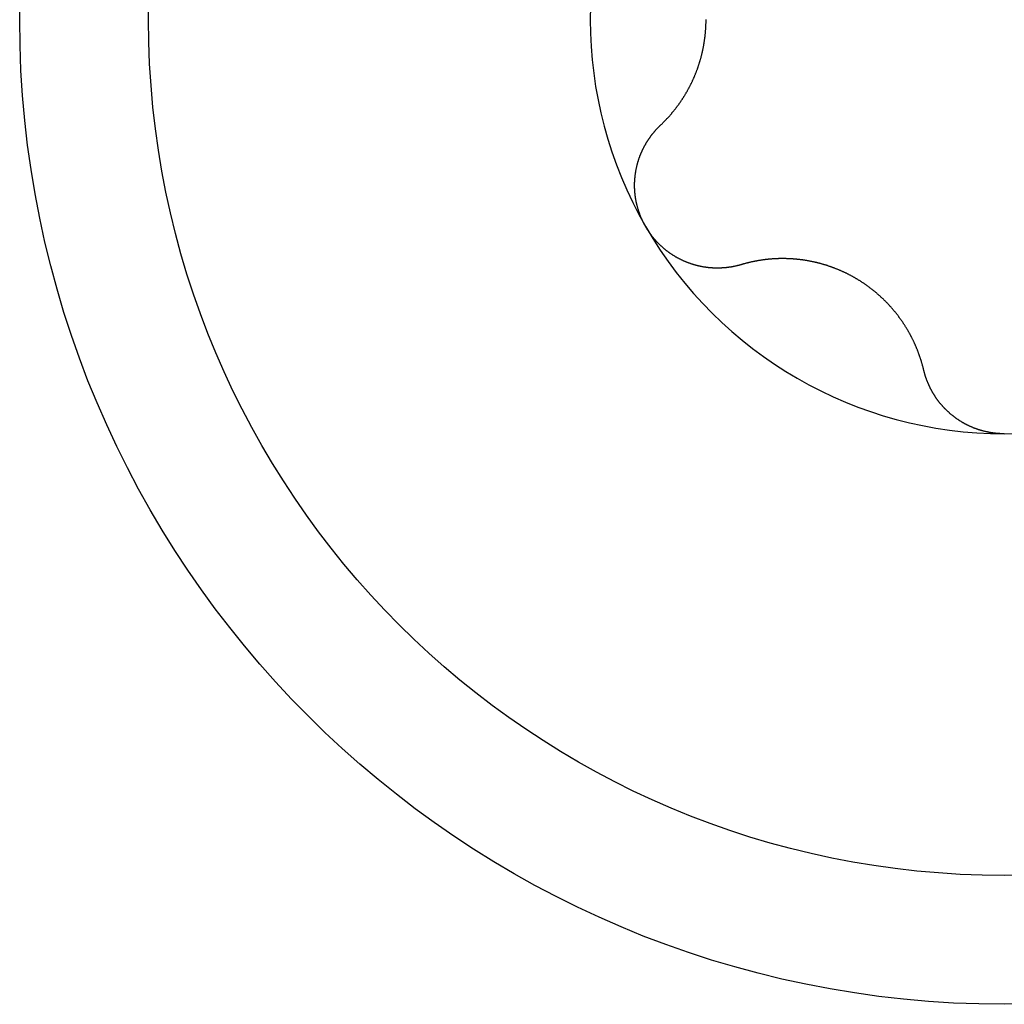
# Model space of a CAD drawing. Extents: x 1107 to 4046, y 937 to 3355.
# Tile 653 of 656: x 2128.63 to 2133.98, y 2930.67 to 2936.02. Entities that reach past the tile are written whole.
import ezdxf

# ---------------------------------------------------------------- set-up
doc = ezdxf.new("R2010")
doc.units = 0
doc.layers.add('KF_VIDA_L___C_BOTTOM', color=7, linetype='CONTINUOUS')

# ---------------------------------------------------------------- blocks, each defined once
blk = doc.blocks.new('KF_VIDA_L___C_BOTTOM')
at = {"layer": 'KF_VIDA_L___C_BOTTOM'}
for points in [[(-54.8677, 60.4273, 0), (-54.8657, 60.4292, 0), (-54.8637, 60.4311, 0), (-54.8617, 60.433, 0), (-54.8598, 60.4349, 0), (-54.8578, 60.4368, 0), (-54.8558, 60.4387, 0), (-54.8539, 60.4407, 0), (-54.8519, 60.4426, 0), (-54.85, 60.4445, 0), (-54.8481, 60.4465, 0), (-54.8461, 60.4484, 0), (-54.8442, 60.4504, 0), (-54.8423, 60.4524, 0), (-54.8404, 60.4544, 0), (-54.8385, 60.4563, 0), (-54.8366, 60.4583, 0), (-54.8347, 60.4603, 0), (-54.8329, 60.4623, 0), (-54.831, 60.4643, 0), (-54.8291, 60.4663, 0), (-54.8273, 60.4684, 0), (-54.8254, 60.4704, 0), (-54.8236, 60.4724, 0), (-54.8218, 60.4744, 0), (-54.8199, 60.4765, 0), (-54.8181, 60.4785, 0), (-54.8163, 60.4806, 0), (-54.8145, 60.4826, 0), (-54.8127, 60.4847, 0), (-54.811, 60.4868, 0), (-54.8092, 60.4888, 0), (-54.8074, 60.4909, 0), (-54.8057, 60.493, 0), (-54.8039, 60.4951, 0), (-54.8022, 60.4972, 0), (-54.8004, 60.4993, 0), (-54.7987, 60.5014, 0), (-54.797, 60.5035, 0), (-54.7953, 60.5056, 0), (-54.7936, 60.5077, 0), (-54.7919, 60.5098, 0), (-54.7902, 60.512, 0), (-54.7885, 60.5141, 0), (-54.7868, 60.5162, 0), (-54.7852, 60.5184, 0), (-54.7835, 60.5205, 0), (-54.7819, 60.5227, 0), (-54.7803, 60.5248, 0), (-54.7786, 60.527, 0), (-54.777, 60.5291, 0), (-54.7754, 60.5313, 0), (-54.7738, 60.5335, 0), (-54.7722, 60.5356, 0), (-54.7706, 60.5378, 0), (-54.769, 60.54, 0), (-54.7675, 60.5422, 0), (-54.7659, 60.5443, 0), (-54.7644, 60.5465, 0), (-54.7628, 60.5487, 0), (-54.7613, 60.5509, 0), (-54.7598, 60.5531, 0), (-54.7583, 60.5553, 0), (-54.7568, 60.5575, 0), (-54.7553, 60.5597, 0), (-54.7538, 60.562, 0), (-54.7523, 60.5642, 0), (-54.7508, 60.5664, 0), (-54.7494, 60.5686, 0), (-54.7479, 60.5709, 0), (-54.7464, 60.5731, 0), (-54.745, 60.5754, 0), (-54.7435, 60.5777, 0), (-54.7421, 60.58, 0), (-54.7406, 60.5823, 0), (-54.7392, 60.5846, 0), (-54.7378, 60.5869, 0), (-54.7363, 60.5892, 0), (-54.7349, 60.5916, 0), (-54.7335, 60.5939, 0), (-54.7321, 60.5963, 0), (-54.7307, 60.5987, 0), (-54.7293, 60.6011, 0), (-54.7279, 60.6035, 0), (-54.7265, 60.6059, 0), (-54.7251, 60.6083, 0), (-54.7237, 60.6107, 0), (-54.7223, 60.6132, 0), (-54.721, 60.6156, 0), (-54.7196, 60.6181, 0), (-54.7183, 60.6205, 0), (-54.7169, 60.623, 0), (-54.7156, 60.6255, 0), (-54.7142, 60.628, 0), (-54.7129, 60.6305, 0), (-54.7116, 60.633, 0), (-54.7102, 60.6355, 0), (-54.7089, 60.638, 0), (-54.7076, 60.6406, 0), (-54.7063, 60.6431, 0), (-54.705, 60.6457, 0), (-54.7037, 60.6483, 0), (-54.7025, 60.6508, 0), (-54.7012, 60.6534, 0), (-54.6999, 60.656, 0), (-54.6987, 60.6586, 0), (-54.6974, 60.6612, 0), (-54.6962, 60.6638, 0), (-54.695, 60.6665, 0), (-54.6937, 60.6691, 0), (-54.6925, 60.6717, 0), (-54.6913, 60.6744, 0), (-54.6901, 60.677, 0), (-54.6889, 60.6797, 0), (-54.6877, 60.6824, 0), (-54.6865, 60.6851, 0), (-54.6854, 60.6877, 0), (-54.6842, 60.6904, 0), (-54.683, 60.6931, 0), (-54.6819, 60.6958, 0), (-54.6808, 60.6986, 0), (-54.6796, 60.7013, 0), (-54.6785, 60.704, 0), (-54.6774, 60.7068, 0), (-54.6763, 60.7095, 0), (-54.6752, 60.7122, 0), (-54.6741, 60.715, 0), (-54.6731, 60.7178, 0), (-54.672, 60.7205, 0), (-54.671, 60.7233, 0), (-54.6699, 60.7261, 0), (-54.6689, 60.7289, 0), (-54.6679, 60.7317, 0), (-54.6668, 60.7345, 0), (-54.6658, 60.7373, 0), (-54.6648, 60.7401, 0), (-54.6639, 60.7429, 0), (-54.6629, 60.7458, 0), (-54.6619, 60.7486, 0), (-54.661, 60.7514, 0), (-54.66, 60.7543, 0), (-54.6591, 60.7571, 0), (-54.6582, 60.76, 0), (-54.6573, 60.7628, 0), (-54.6564, 60.7657, 0), (-54.6555, 60.7686, 0), (-54.6546, 60.7715, 0), (-54.6537, 60.7743, 0), (-54.6529, 60.7772, 0), (-54.652, 60.7801, 0), (-54.6512, 60.783, 0), (-54.6504, 60.7859, 0), (-54.6496, 60.7888, 0), (-54.6488, 60.7917, 0), (-54.648, 60.7946, 0), (-54.6472, 60.7975, 0), (-54.6464, 60.8005, 0), (-54.6457, 60.8034, 0), (-54.6449, 60.8063, 0), (-54.6442, 60.8093, 0), (-54.6435, 60.8122, 0), (-54.6428, 60.8151, 0), (-54.6421, 60.8181, 0), (-54.6414, 60.821, 0), (-54.6407, 60.824, 0), (-54.64, 60.8269, 0), (-54.6394, 60.8299, 0), (-54.6387, 60.8328, 0), (-54.6381, 60.8358, 0), (-54.6375, 60.8387, 0), (-54.6369, 60.8417, 0), (-54.6363, 60.8447, 0), (-54.6357, 60.8476, 0), (-54.6351, 60.8506, 0), (-54.6346, 60.8536, 0), (-54.634, 60.8565, 0), (-54.6335, 60.8595, 0), (-54.6329, 60.8625, 0), (-54.6324, 60.8655, 0), (-54.6319, 60.8684, 0), (-54.6314, 60.8714, 0), (-54.6309, 60.8744, 0), (-54.6305, 60.8774, 0), (-54.63, 60.8804, 0), (-54.6295, 60.8833, 0), (-54.6291, 60.8863, 0), (-54.6287, 60.8893, 0), (-54.6282, 60.8923, 0), (-54.6278, 60.8953, 0), (-54.6274, 60.8982, 0), (-54.6271, 60.9012, 0), (-54.6267, 60.9042, 0), (-54.6263, 60.9072, 0), (-54.626, 60.9102, 0), (-54.6256, 60.9131, 0), (-54.6253, 60.9161, 0), (-54.625, 60.9191, 0), (-54.6247, 60.9221, 0), (-54.6244, 60.925, 0), (-54.6241, 60.928, 0), (-54.6238, 60.931, 0), (-54.6236, 60.9339, 0), (-54.6233, 60.9369, 0), (-54.6231, 60.9399, 0), (-54.6229, 60.9428, 0), (-54.6226, 60.9458, 0), (-54.6224, 60.9488, 0), (-54.6222, 60.9517, 0), (-54.6221, 60.9547, 0), (-54.6219, 60.9576, 0), (-54.6217, 60.9606, 0), (-54.6216, 60.9635, 0), (-54.6215, 60.9664, 0), (-54.6213, 60.9694, 0), (-54.6212, 60.9723, 0), (-54.6211, 60.9752, 0), (-54.621, 60.9782, 0), (-54.6209, 60.9811, 0), (-54.6209, 60.984, 0), (-54.6208, 60.9869, 0), (-54.6208, 60.9898, 0), (-54.6207, 60.9928, 0), (-54.6207, 60.9957, 0), (-54.6207, 60.9986, 0), (-54.6207, 61.0014, 0)], [(-54.9486, 59.875, 0), (-54.9498, 59.8771, 0), (-54.9509, 59.8792, 0), (-54.9521, 59.8813, 0), (-54.9533, 59.8834, 0), (-54.9544, 59.8855, 0), (-54.9556, 59.8876, 0), (-54.9567, 59.8898, 0), (-54.9578, 59.8919, 0), (-54.9589, 59.8941, 0), (-54.96, 59.8962, 0), (-54.9611, 59.8984, 0), (-54.9622, 59.9006, 0), (-54.9633, 59.9027, 0), (-54.9643, 59.9049, 0), (-54.9654, 59.9071, 0), (-54.9664, 59.9093, 0), (-54.9674, 59.9115, 0), (-54.9684, 59.9138, 0), (-54.9694, 59.916, 0), (-54.9704, 59.9182, 0), (-54.9714, 59.9205, 0), (-54.9723, 59.9227, 0), (-54.9733, 59.9249, 0), (-54.9742, 59.9272, 0), (-54.9752, 59.9295, 0), (-54.9761, 59.9317, 0), (-54.977, 59.934, 0), (-54.9779, 59.9363, 0), (-54.9787, 59.9386, 0), (-54.9796, 59.9409, 0), (-54.9805, 59.9432, 0), (-54.9813, 59.9455, 0), (-54.9822, 59.9478, 0), (-54.983, 59.9501, 0), (-54.9838, 59.9524, 0), (-54.9846, 59.9547, 0), (-54.9854, 59.9571, 0), (-54.9861, 59.9594, 0), (-54.9869, 59.9617, 0), (-54.9877, 59.9641, 0), (-54.9884, 59.9664, 0), (-54.9891, 59.9688, 0), (-54.9898, 59.9711, 0), (-54.9905, 59.9735, 0), (-54.9912, 59.9759, 0), (-54.9919, 59.9782, 0), (-54.9925, 59.9806, 0), (-54.9932, 59.983, 0), (-54.9938, 59.9854, 0), (-54.9945, 59.9878, 0), (-54.9951, 59.9901, 0), (-54.9957, 59.9925, 0), (-54.9963, 59.9949, 0), (-54.9968, 59.9973, 0), (-54.9974, 59.9997, 0), (-54.9979, 60.0021, 0), (-54.9985, 60.0045, 0), (-54.999, 60.007, 0), (-54.9995, 60.0094, 0), (-55, 60.0118, 0), (-55.0005, 60.0142, 0), (-55.0009, 60.0166, 0), (-55.0014, 60.019, 0), (-55.0018, 60.0215, 0), (-55.0023, 60.0239, 0), (-55.0027, 60.0263, 0), (-55.0031, 60.0288, 0), (-55.0035, 60.0312, 0), (-55.0039, 60.0336, 0), (-55.0042, 60.0361, 0), (-55.0046, 60.0385, 0), (-55.0049, 60.0409, 0), (-55.0052, 60.0434, 0), (-55.0055, 60.0458, 0), (-55.0058, 60.0483, 0), (-55.0061, 60.0507, 0), (-55.0064, 60.0532, 0), (-55.0066, 60.0556, 0), (-55.0069, 60.058, 0), (-55.0071, 60.0605, 0), (-55.0073, 60.0629, 0), (-55.0075, 60.0654, 0), (-55.0077, 60.0678, 0), (-55.0079, 60.0703, 0), (-55.008, 60.0727, 0), (-55.0082, 60.0752, 0), (-55.0083, 60.0776, 0), (-55.0084, 60.0801, 0), (-55.0085, 60.0825, 0), (-55.0086, 60.085, 0), (-55.0087, 60.0874, 0), (-55.0087, 60.0898, 0), (-55.0088, 60.0923, 0), (-55.0088, 60.0947, 0), (-55.0088, 60.0972, 0), (-55.0088, 60.0996, 0), (-55.0088, 60.1021, 0), (-55.0088, 60.1045, 0), (-55.0087, 60.1069, 0), (-55.0087, 60.1094, 0), (-55.0086, 60.1118, 0), (-55.0086, 60.1142, 0), (-55.0085, 60.1167, 0), (-55.0084, 60.1191, 0), (-55.0082, 60.1215, 0), (-55.0081, 60.1239, 0), (-55.008, 60.1264, 0), (-55.0078, 60.1288, 0), (-55.0077, 60.1312, 0), (-55.0075, 60.1336, 0), (-55.0073, 60.136, 0), (-55.0071, 60.1384, 0), (-55.0069, 60.1408, 0), (-55.0066, 60.1432, 0), (-55.0064, 60.1456, 0), (-55.0061, 60.148, 0), (-55.0059, 60.1504, 0), (-55.0056, 60.1528, 0), (-55.0053, 60.1552, 0), (-55.005, 60.1576, 0), (-55.0047, 60.16, 0), (-55.0043, 60.1624, 0), (-55.004, 60.1647, 0), (-55.0036, 60.1671, 0), (-55.0033, 60.1695, 0), (-55.0029, 60.1718, 0), (-55.0025, 60.1742, 0), (-55.0021, 60.1765, 0), (-55.0017, 60.1789, 0), (-55.0013, 60.1812, 0), (-55.0008, 60.1836, 0), (-55.0004, 60.1859, 0), (-54.9999, 60.1882, 0), (-54.9995, 60.1905, 0), (-54.999, 60.1929, 0), (-54.9985, 60.1952, 0), (-54.998, 60.1975, 0), (-54.9975, 60.1998, 0), (-54.997, 60.2021, 0), (-54.9964, 60.2044, 0), (-54.9959, 60.2067, 0), (-54.9953, 60.2089, 0), (-54.9948, 60.2112, 0), (-54.9942, 60.2135, 0), (-54.9936, 60.2157, 0), (-54.993, 60.218, 0), (-54.9924, 60.2203, 0), (-54.9917, 60.2225, 0), (-54.9911, 60.2247, 0), (-54.9905, 60.227, 0), (-54.9898, 60.2292, 0), (-54.9892, 60.2314, 0), (-54.9885, 60.2336, 0), (-54.9878, 60.2358, 0), (-54.9871, 60.238, 0), (-54.9864, 60.2402, 0), (-54.9857, 60.2424, 0), (-54.985, 60.2446, 0), (-54.9842, 60.2467, 0), (-54.9835, 60.2489, 0), (-54.9827, 60.251, 0), (-54.982, 60.2532, 0), (-54.9812, 60.2553, 0), (-54.9804, 60.2574, 0), (-54.9796, 60.2596, 0), (-54.9788, 60.2617, 0), (-54.978, 60.2638, 0), (-54.9772, 60.2659, 0), (-54.9763, 60.2679, 0), (-54.9755, 60.27, 0), (-54.9746, 60.2721, 0), (-54.9738, 60.2742, 0), (-54.9729, 60.2762, 0), (-54.972, 60.2783, 0), (-54.9711, 60.2803, 0), (-54.9702, 60.2824, 0), (-54.9693, 60.2844, 0), (-54.9684, 60.2865, 0), (-54.9674, 60.2885, 0), (-54.9665, 60.2906, 0), (-54.9655, 60.2926, 0), (-54.9646, 60.2946, 0), (-54.9636, 60.2967, 0), (-54.9626, 60.2987, 0), (-54.9616, 60.3007, 0), (-54.9606, 60.3027, 0), (-54.9595, 60.3047, 0), (-54.9585, 60.3067, 0), (-54.9575, 60.3087, 0), (-54.9564, 60.3107, 0), (-54.9553, 60.3127, 0), (-54.9543, 60.3147, 0), (-54.9532, 60.3167, 0), (-54.9521, 60.3186, 0), (-54.951, 60.3206, 0), (-54.9499, 60.3226, 0), (-54.9487, 60.3245, 0), (-54.9476, 60.3265, 0), (-54.9465, 60.3284, 0), (-54.9453, 60.3304, 0), (-54.9441, 60.3323, 0), (-54.943, 60.3343, 0), (-54.9418, 60.3362, 0), (-54.9406, 60.3381, 0), (-54.9394, 60.34, 0), (-54.9382, 60.3419, 0), (-54.9369, 60.3439, 0), (-54.9357, 60.3458, 0), (-54.9345, 60.3476, 0), (-54.9332, 60.3495, 0), (-54.9319, 60.3514, 0), (-54.9307, 60.3533, 0), (-54.9294, 60.3552, 0), (-54.9281, 60.357, 0), (-54.9268, 60.3589, 0), (-54.9255, 60.3607, 0), (-54.9242, 60.3626, 0), (-54.9228, 60.3644, 0), (-54.9215, 60.3663, 0), (-54.9202, 60.3681, 0), (-54.9188, 60.3699, 0), (-54.9174, 60.3717, 0), (-54.9161, 60.3735, 0), (-54.9147, 60.3753, 0), (-54.9133, 60.3771, 0), (-54.9119, 60.3789, 0), (-54.9105, 60.3807, 0), (-54.9091, 60.3824, 0), (-54.9077, 60.3842, 0), (-54.9062, 60.386, 0), (-54.9048, 60.3877, 0), (-54.9033, 60.3894, 0), (-54.9019, 60.3912, 0), (-54.9004, 60.3929, 0), (-54.8989, 60.3946, 0), (-54.8974, 60.3963, 0), (-54.8959, 60.398, 0), (-54.8944, 60.3997, 0), (-54.8929, 60.4014, 0), (-54.8914, 60.4031, 0), (-54.8899, 60.4048, 0), (-54.8884, 60.4064, 0), (-54.8868, 60.4081, 0), (-54.8853, 60.4097, 0), (-54.8837, 60.4114, 0), (-54.8821, 60.413, 0), (-54.8806, 60.4146, 0), (-54.879, 60.4162, 0), (-54.8774, 60.4178, 0), (-54.8758, 60.4194, 0), (-54.8742, 60.421, 0), (-54.8726, 60.4226, 0), (-54.871, 60.4242, 0), (-54.8693, 60.4257, 0), (-54.8677, 60.4273, 0)], [(-54.4298, 59.6689, 0), (-54.432, 59.6682, 0), (-54.4342, 59.6676, 0), (-54.4363, 59.667, 0), (-54.4385, 59.6664, 0), (-54.4407, 59.6658, 0), (-54.4429, 59.6652, 0), (-54.4451, 59.6646, 0), (-54.4472, 59.6641, 0), (-54.4494, 59.6635, 0), (-54.4516, 59.663, 0), (-54.4538, 59.6624, 0), (-54.456, 59.6619, 0), (-54.4582, 59.6614, 0), (-54.4604, 59.6609, 0), (-54.4627, 59.6604, 0), (-54.4649, 59.66, 0), (-54.4671, 59.6595, 0), (-54.4693, 59.659, 0), (-54.4715, 59.6586, 0), (-54.4737, 59.6582, 0), (-54.476, 59.6578, 0), (-54.4782, 59.6573, 0), (-54.4804, 59.6569, 0), (-54.4827, 59.6566, 0), (-54.4849, 59.6562, 0), (-54.4871, 59.6558, 0), (-54.4894, 59.6555, 0), (-54.4916, 59.6551, 0), (-54.4939, 59.6548, 0), (-54.4961, 59.6545, 0), (-54.4983, 59.6542, 0), (-54.5006, 59.6539, 0), (-54.5028, 59.6536, 0), (-54.5051, 59.6533, 0), (-54.5073, 59.6531, 0), (-54.5096, 59.6528, 0), (-54.5119, 59.6526, 0), (-54.5141, 59.6523, 0), (-54.5164, 59.6521, 0), (-54.5186, 59.6519, 0), (-54.5209, 59.6517, 0), (-54.5231, 59.6515, 0), (-54.5254, 59.6513, 0), (-54.5277, 59.6512, 0), (-54.5299, 59.651, 0), (-54.5322, 59.6509, 0), (-54.5344, 59.6508, 0), (-54.5367, 59.6506, 0), (-54.539, 59.6505, 0), (-54.5412, 59.6504, 0), (-54.5435, 59.6504, 0), (-54.5458, 59.6503, 0), (-54.548, 59.6502, 0), (-54.5503, 59.6502, 0), (-54.5525, 59.6501, 0), (-54.5548, 59.6501, 0), (-54.5571, 59.6501, 0), (-54.5593, 59.6501, 0), (-54.5616, 59.6501, 0), (-54.5639, 59.6501, 0), (-54.5661, 59.6501, 0), (-54.5684, 59.6502, 0), (-54.5706, 59.6502, 0), (-54.5729, 59.6503, 0), (-54.5751, 59.6503, 0), (-54.5774, 59.6504, 0), (-54.5797, 59.6505, 0), (-54.5819, 59.6506, 0), (-54.5842, 59.6507, 0), (-54.5864, 59.6509, 0), (-54.5887, 59.651, 0), (-54.5909, 59.6512, 0), (-54.5931, 59.6513, 0), (-54.5954, 59.6515, 0), (-54.5976, 59.6517, 0), (-54.5999, 59.6519, 0), (-54.6021, 59.6521, 0), (-54.6043, 59.6523, 0), (-54.6066, 59.6525, 0), (-54.6088, 59.6528, 0), (-54.611, 59.653, 0), (-54.6133, 59.6533, 0), (-54.6155, 59.6536, 0), (-54.6177, 59.6539, 0), (-54.6199, 59.6542, 0), (-54.6221, 59.6545, 0), (-54.6244, 59.6548, 0), (-54.6266, 59.6551, 0), (-54.6288, 59.6555, 0), (-54.631, 59.6558, 0), (-54.6333, 59.6562, 0), (-54.6355, 59.6566, 0), (-54.6377, 59.657, 0), (-54.64, 59.6574, 0), (-54.6422, 59.6578, 0), (-54.6445, 59.6583, 0), (-54.6467, 59.6587, 0), (-54.649, 59.6592, 0), (-54.6512, 59.6596, 0), (-54.6535, 59.6601, 0), (-54.6557, 59.6606, 0), (-54.6579, 59.6611, 0), (-54.6602, 59.6616, 0), (-54.6625, 59.6622, 0), (-54.6647, 59.6627, 0), (-54.667, 59.6633, 0), (-54.6692, 59.6638, 0), (-54.6715, 59.6644, 0), (-54.6737, 59.665, 0), (-54.676, 59.6656, 0), (-54.6782, 59.6663, 0), (-54.6805, 59.6669, 0), (-54.6827, 59.6675, 0), (-54.685, 59.6682, 0), (-54.6872, 59.6689, 0), (-54.6895, 59.6695, 0), (-54.6917, 59.6702, 0), (-54.694, 59.6709, 0), (-54.6962, 59.6717, 0), (-54.6985, 59.6724, 0), (-54.7007, 59.6731, 0), (-54.703, 59.6739, 0), (-54.7052, 59.6747, 0), (-54.7075, 59.6754, 0), (-54.7097, 59.6762, 0), (-54.712, 59.677, 0), (-54.7142, 59.6778, 0), (-54.7164, 59.6787, 0), (-54.7187, 59.6795, 0), (-54.7209, 59.6804, 0), (-54.7231, 59.6812, 0), (-54.7254, 59.6821, 0), (-54.7276, 59.683, 0), (-54.7298, 59.6839, 0), (-54.732, 59.6848, 0), (-54.7342, 59.6858, 0), (-54.7365, 59.6867, 0), (-54.7387, 59.6877, 0), (-54.7409, 59.6886, 0), (-54.7431, 59.6896, 0), (-54.7453, 59.6906, 0), (-54.7475, 59.6916, 0), (-54.7497, 59.6926, 0), (-54.7519, 59.6936, 0), (-54.754, 59.6947, 0), (-54.7562, 59.6957, 0), (-54.7584, 59.6968, 0), (-54.7606, 59.6979, 0), (-54.7627, 59.6989, 0), (-54.7649, 59.7, 0), (-54.7671, 59.7012, 0), (-54.7692, 59.7023, 0), (-54.7714, 59.7034, 0), (-54.7735, 59.7046, 0), (-54.7757, 59.7057, 0), (-54.7778, 59.7069, 0), (-54.7799, 59.7081, 0), (-54.782, 59.7093, 0), (-54.7842, 59.7105, 0), (-54.7863, 59.7117, 0), (-54.7884, 59.713, 0), (-54.7905, 59.7142, 0), (-54.7926, 59.7155, 0), (-54.7947, 59.7167, 0), (-54.7967, 59.718, 0), (-54.7988, 59.7193, 0), (-54.8009, 59.7206, 0), (-54.8029, 59.722, 0), (-54.805, 59.7233, 0), (-54.8071, 59.7246, 0), (-54.8091, 59.726, 0), (-54.8111, 59.7274, 0), (-54.8132, 59.7288, 0), (-54.8152, 59.7301, 0), (-54.8172, 59.7316, 0), (-54.8192, 59.733, 0), (-54.8212, 59.7344, 0), (-54.8232, 59.7358, 0), (-54.8252, 59.7373, 0), (-54.8271, 59.7388, 0), (-54.8291, 59.7402, 0), (-54.8311, 59.7417, 0), (-54.833, 59.7432, 0), (-54.835, 59.7447, 0), (-54.8369, 59.7463, 0), (-54.8388, 59.7478, 0), (-54.8408, 59.7493, 0), (-54.8427, 59.7509, 0), (-54.8446, 59.7525, 0), (-54.8465, 59.754, 0), (-54.8484, 59.7556, 0), (-54.8502, 59.7572, 0), (-54.8521, 59.7588, 0), (-54.854, 59.7604, 0), (-54.8558, 59.7621, 0), (-54.8577, 59.7637, 0), (-54.8595, 59.7653, 0), (-54.8613, 59.767, 0), (-54.8631, 59.7687, 0), (-54.8649, 59.7703, 0), (-54.8667, 59.772, 0), (-54.8685, 59.7737, 0), (-54.8703, 59.7754, 0), (-54.8721, 59.7771, 0), (-54.8739, 59.7789, 0), (-54.8756, 59.7806, 0), (-54.8774, 59.7823, 0), (-54.8791, 59.7841, 0), (-54.8808, 59.7859, 0), (-54.8825, 59.7876, 0), (-54.8842, 59.7894, 0), (-54.8859, 59.7912, 0), (-54.8876, 59.793, 0), (-54.8893, 59.7948, 0), (-54.891, 59.7966, 0), (-54.8926, 59.7984, 0), (-54.8943, 59.8002, 0), (-54.8959, 59.8021, 0), (-54.8975, 59.8039, 0), (-54.8991, 59.8058, 0), (-54.9007, 59.8076, 0), (-54.9023, 59.8095, 0), (-54.9039, 59.8114, 0), (-54.9055, 59.8133, 0), (-54.907, 59.8152, 0), (-54.9086, 59.8171, 0), (-54.9101, 59.819, 0), (-54.9117, 59.8209, 0), (-54.9132, 59.8228, 0), (-54.9147, 59.8247, 0), (-54.9162, 59.8267, 0), (-54.9177, 59.8286, 0), (-54.9191, 59.8306, 0), (-54.9206, 59.8325, 0), (-54.9221, 59.8345, 0), (-54.9235, 59.8364, 0), (-54.9249, 59.8384, 0), (-54.9263, 59.8404, 0), (-54.9277, 59.8424, 0), (-54.9291, 59.8444, 0), (-54.9305, 59.8464, 0), (-54.9319, 59.8484, 0), (-54.9332, 59.8504, 0), (-54.9346, 59.8524, 0), (-54.9359, 59.8545, 0), (-54.9372, 59.8565, 0), (-54.9385, 59.8585, 0), (-54.9398, 59.8606, 0), (-54.9411, 59.8626, 0), (-54.9424, 59.8647, 0), (-54.9437, 59.8667, 0), (-54.9449, 59.8688, 0), (-54.9461, 59.8708, 0), (-54.9473, 59.8729, 0), (-54.9486, 59.875, 0)], [(-53.4379, 59.0962, 0), (-53.4385, 59.0988, 0), (-53.4391, 59.1015, 0), (-53.4398, 59.1042, 0), (-53.4405, 59.1068, 0), (-53.4411, 59.1095, 0), (-53.4418, 59.1122, 0), (-53.4425, 59.1148, 0), (-53.4432, 59.1175, 0), (-53.4439, 59.1201, 0), (-53.4447, 59.1228, 0), (-53.4454, 59.1254, 0), (-53.4461, 59.1281, 0), (-53.4469, 59.1307, 0), (-53.4477, 59.1333, 0), (-53.4484, 59.136, 0), (-53.4492, 59.1386, 0), (-53.45, 59.1412, 0), (-53.4508, 59.1439, 0), (-53.4516, 59.1465, 0), (-53.4524, 59.1491, 0), (-53.4532, 59.1517, 0), (-53.4541, 59.1543, 0), (-53.4549, 59.1569, 0), (-53.4557, 59.1595, 0), (-53.4566, 59.1621, 0), (-53.4575, 59.1647, 0), (-53.4583, 59.1673, 0), (-53.4592, 59.1699, 0), (-53.4601, 59.1725, 0), (-53.461, 59.1751, 0), (-53.4619, 59.1776, 0), (-53.4628, 59.1802, 0), (-53.4638, 59.1828, 0), (-53.4647, 59.1853, 0), (-53.4656, 59.1879, 0), (-53.4666, 59.1904, 0), (-53.4675, 59.193, 0), (-53.4685, 59.1955, 0), (-53.4695, 59.1981, 0), (-53.4705, 59.2006, 0), (-53.4714, 59.2031, 0), (-53.4724, 59.2056, 0), (-53.4735, 59.2082, 0), (-53.4745, 59.2107, 0), (-53.4755, 59.2132, 0), (-53.4765, 59.2157, 0), (-53.4776, 59.2182, 0), (-53.4786, 59.2207, 0), (-53.4797, 59.2232, 0), (-53.4807, 59.2256, 0), (-53.4818, 59.2281, 0), (-53.4829, 59.2306, 0), (-53.4839, 59.233, 0), (-53.485, 59.2355, 0), (-53.4861, 59.238, 0), (-53.4872, 59.2404, 0), (-53.4884, 59.2428, 0), (-53.4895, 59.2453, 0), (-53.4906, 59.2477, 0), (-53.4917, 59.2501, 0), (-53.4929, 59.2526, 0), (-53.494, 59.255, 0), (-53.4952, 59.2574, 0), (-53.4964, 59.2598, 0), (-53.4975, 59.2622, 0), (-53.4987, 59.2645, 0), (-53.4999, 59.2669, 0), (-53.5011, 59.2693, 0), (-53.5023, 59.2717, 0), (-53.5035, 59.2741, 0), (-53.5048, 59.2765, 0), (-53.506, 59.2789, 0), (-53.5073, 59.2813, 0), (-53.5086, 59.2837, 0), (-53.5098, 59.2861, 0), (-53.5111, 59.2885, 0), (-53.5124, 59.2909, 0), (-53.5138, 59.2933, 0), (-53.5151, 59.2957, 0), (-53.5164, 59.2981, 0), (-53.5178, 59.3005, 0), (-53.5192, 59.3029, 0), (-53.5205, 59.3053, 0), (-53.5219, 59.3078, 0), (-53.5233, 59.3102, 0), (-53.5247, 59.3126, 0), (-53.5262, 59.315, 0), (-53.5276, 59.3174, 0), (-53.529, 59.3198, 0), (-53.5305, 59.3222, 0), (-53.532, 59.3246, 0), (-53.5334, 59.327, 0), (-53.5349, 59.3294, 0), (-53.5364, 59.3318, 0), (-53.5379, 59.3342, 0), (-53.5395, 59.3366, 0), (-53.541, 59.339, 0), (-53.5426, 59.3414, 0), (-53.5441, 59.3438, 0), (-53.5457, 59.3462, 0), (-53.5473, 59.3486, 0), (-53.5488, 59.351, 0), (-53.5504, 59.3534, 0), (-53.5521, 59.3558, 0), (-53.5537, 59.3582, 0), (-53.5553, 59.3606, 0), (-53.557, 59.363, 0), (-53.5586, 59.3654, 0), (-53.5603, 59.3677, 0), (-53.562, 59.3701, 0), (-53.5637, 59.3725, 0), (-53.5654, 59.3749, 0), (-53.5671, 59.3772, 0), (-53.5688, 59.3796, 0), (-53.5705, 59.3819, 0), (-53.5723, 59.3843, 0), (-53.574, 59.3867, 0), (-53.5758, 59.389, 0), (-53.5775, 59.3914, 0), (-53.5793, 59.3937, 0), (-53.5811, 59.396, 0), (-53.5829, 59.3984, 0), (-53.5847, 59.4007, 0), (-53.5866, 59.403, 0), (-53.5884, 59.4053, 0), (-53.5903, 59.4077, 0), (-53.5921, 59.41, 0), (-53.594, 59.4123, 0), (-53.5959, 59.4146, 0), (-53.5978, 59.4169, 0), (-53.5997, 59.4192, 0), (-53.6016, 59.4214, 0), (-53.6035, 59.4237, 0), (-53.6054, 59.426, 0), (-53.6074, 59.4283, 0), (-53.6093, 59.4305, 0), (-53.6113, 59.4328, 0), (-53.6132, 59.435, 0), (-53.6152, 59.4373, 0), (-53.6172, 59.4395, 0), (-53.6192, 59.4417, 0), (-53.6212, 59.444, 0), (-53.6232, 59.4462, 0), (-53.6253, 59.4484, 0), (-53.6273, 59.4506, 0), (-53.6294, 59.4528, 0), (-53.6314, 59.455, 0), (-53.6335, 59.4572, 0), (-53.6356, 59.4594, 0), (-53.6377, 59.4615, 0), (-53.6398, 59.4637, 0), (-53.6419, 59.4658, 0), (-53.644, 59.468, 0), (-53.6461, 59.4701, 0), (-53.6483, 59.4723, 0), (-53.6504, 59.4744, 0), (-53.6526, 59.4765, 0), (-53.6547, 59.4786, 0), (-53.6569, 59.4807, 0), (-53.6591, 59.4828, 0), (-53.6613, 59.4849, 0), (-53.6635, 59.487, 0), (-53.6657, 59.489, 0), (-53.6679, 59.4911, 0), (-53.6701, 59.4931, 0), (-53.6724, 59.4952, 0), (-53.6746, 59.4972, 0), (-53.6768, 59.4992, 0), (-53.6791, 59.5013, 0), (-53.6814, 59.5033, 0), (-53.6836, 59.5053, 0), (-53.6859, 59.5073, 0), (-53.6882, 59.5092, 0), (-53.6905, 59.5112, 0), (-53.6928, 59.5132, 0), (-53.6951, 59.5151, 0), (-53.6974, 59.5171, 0), (-53.6997, 59.519, 0), (-53.702, 59.5209, 0), (-53.7044, 59.5229, 0), (-53.7067, 59.5248, 0), (-53.709, 59.5267, 0), (-53.7114, 59.5286, 0), (-53.7137, 59.5305, 0), (-53.7161, 59.5323, 0), (-53.7185, 59.5342, 0), (-53.7208, 59.536, 0), (-53.7232, 59.5379, 0), (-53.7256, 59.5397, 0), (-53.728, 59.5415, 0), (-53.7304, 59.5434, 0), (-53.7328, 59.5452, 0), (-53.7352, 59.5469, 0), (-53.7376, 59.5487, 0), (-53.74, 59.5505, 0), (-53.7424, 59.5523, 0), (-53.7448, 59.554, 0), (-53.7473, 59.5558, 0), (-53.7497, 59.5575, 0), (-53.7521, 59.5592, 0), (-53.7546, 59.5609, 0), (-53.757, 59.5626, 0), (-53.7595, 59.5643, 0), (-53.7619, 59.566, 0), (-53.7644, 59.5676, 0), (-53.7668, 59.5693, 0), (-53.7693, 59.5709, 0), (-53.7718, 59.5726, 0), (-53.7742, 59.5742, 0), (-53.7767, 59.5758, 0), (-53.7792, 59.5774, 0), (-53.7817, 59.579, 0), (-53.7841, 59.5806, 0), (-53.7866, 59.5821, 0), (-53.7891, 59.5837, 0), (-53.7916, 59.5852, 0), (-53.7941, 59.5868, 0), (-53.7966, 59.5883, 0), (-53.7991, 59.5898, 0), (-53.8016, 59.5913, 0), (-53.8041, 59.5928, 0), (-53.8066, 59.5942, 0), (-53.8091, 59.5957, 0), (-53.8116, 59.5972, 0), (-53.8141, 59.5986, 0), (-53.8166, 59.6, 0), (-53.8192, 59.6014, 0), (-53.8217, 59.6029, 0), (-53.8243, 59.6043, 0), (-53.8268, 59.6057, 0), (-53.8294, 59.6071, 0), (-53.832, 59.6085, 0), (-53.8346, 59.6098, 0), (-53.8372, 59.6112, 0), (-53.8398, 59.6126, 0), (-53.8424, 59.6139, 0), (-53.845, 59.6153, 0), (-53.8477, 59.6166, 0), (-53.8503, 59.6179, 0), (-53.8529, 59.6192, 0), (-53.8556, 59.6205, 0), (-53.8583, 59.6219, 0), (-53.8609, 59.6231, 0), (-53.8636, 59.6244, 0), (-53.8663, 59.6257, 0), (-53.869, 59.627, 0), (-53.8717, 59.6282, 0), (-53.8744, 59.6295, 0), (-53.8771, 59.6307, 0), (-53.8798, 59.632, 0), (-53.8826, 59.6332, 0), (-53.8853, 59.6344, 0), (-53.888, 59.6356, 0), (-53.8908, 59.6368, 0), (-53.8935, 59.638, 0), (-53.8963, 59.6391, 0), (-53.8991, 59.6403, 0), (-53.9018, 59.6415, 0), (-53.9046, 59.6426, 0), (-53.9074, 59.6438, 0), (-53.9102, 59.6449, 0), (-53.913, 59.646, 0), (-53.9158, 59.6471, 0), (-53.9186, 59.6482, 0), (-53.9214, 59.6493, 0), (-53.9242, 59.6504, 0), (-53.9271, 59.6514, 0), (-53.9299, 59.6525, 0), (-53.9327, 59.6536, 0), (-53.9356, 59.6546, 0), (-53.9384, 59.6556, 0), (-53.9412, 59.6566, 0), (-53.9441, 59.6576, 0), (-53.9469, 59.6586, 0), (-53.9498, 59.6596, 0), (-53.9527, 59.6606, 0), (-53.9555, 59.6616, 0), (-53.9584, 59.6625, 0), (-53.9613, 59.6635, 0), (-53.9642, 59.6644, 0), (-53.967, 59.6653, 0), (-53.9699, 59.6662, 0), (-53.9728, 59.6671, 0), (-53.9757, 59.668, 0), (-53.9786, 59.6689, 0), (-53.9815, 59.6698, 0), (-53.9844, 59.6706, 0), (-53.9873, 59.6715, 0), (-53.9902, 59.6723, 0), (-53.9931, 59.6731, 0), (-53.996, 59.6739, 0), (-53.9989, 59.6747, 0), (-54.0018, 59.6755, 0), (-54.0048, 59.6763, 0), (-54.0077, 59.677, 0), (-54.0106, 59.6778, 0), (-54.0135, 59.6785, 0), (-54.0164, 59.6792, 0), (-54.0194, 59.68, 0), (-54.0223, 59.6807, 0), (-54.0252, 59.6814, 0), (-54.0282, 59.682, 0), (-54.0311, 59.6827, 0), (-54.034, 59.6833, 0), (-54.0369, 59.684, 0), (-54.0399, 59.6846, 0), (-54.0428, 59.6852, 0), (-54.0457, 59.6858, 0), (-54.0487, 59.6864, 0), (-54.0516, 59.687, 0), (-54.0546, 59.6876, 0), (-54.0575, 59.6881, 0), (-54.0604, 59.6887, 0), (-54.0634, 59.6892, 0), (-54.0663, 59.6897, 0), (-54.0692, 59.6903, 0), (-54.0722, 59.6908, 0), (-54.0751, 59.6912, 0), (-54.078, 59.6917, 0), (-54.081, 59.6922, 0), (-54.0839, 59.6926, 0), (-54.0868, 59.6931, 0), (-54.0897, 59.6935, 0), (-54.0927, 59.6939, 0), (-54.0956, 59.6943, 0), (-54.0985, 59.6947, 0), (-54.1014, 59.6951, 0), (-54.1044, 59.6955, 0), (-54.1073, 59.6959, 0), (-54.1102, 59.6962, 0), (-54.1131, 59.6966, 0), (-54.116, 59.6969, 0), (-54.1189, 59.6972, 0), (-54.1218, 59.6975, 0), (-54.1247, 59.6978, 0), (-54.1276, 59.6981, 0), (-54.1305, 59.6984, 0), (-54.1334, 59.6986, 0), (-54.1363, 59.6989, 0), (-54.1392, 59.6991, 0), (-54.1421, 59.6994, 0), (-54.145, 59.6996, 0), (-54.1479, 59.6998, 0), (-54.1507, 59.7, 0), (-54.1536, 59.7002, 0), (-54.1565, 59.7004, 0), (-54.1594, 59.7006, 0), (-54.1622, 59.7007, 0), (-54.1651, 59.7009, 0), (-54.1679, 59.701, 0), (-54.1708, 59.7011, 0), (-54.1736, 59.7012, 0), (-54.1765, 59.7014, 0), (-54.1793, 59.7015, 0), (-54.1821, 59.7015, 0), (-54.1849, 59.7016, 0), (-54.1878, 59.7017, 0), (-54.1906, 59.7017, 0), (-54.1934, 59.7018, 0), (-54.1962, 59.7018, 0), (-54.199, 59.7019, 0), (-54.2018, 59.7019, 0), (-54.2046, 59.7019, 0), (-54.2073, 59.7019, 0), (-54.2101, 59.7019, 0), (-54.2129, 59.7018, 0), (-54.2156, 59.7018, 0), (-54.2184, 59.7018, 0), (-54.2212, 59.7017, 0), (-54.2239, 59.7017, 0), (-54.2266, 59.7016, 0), (-54.2294, 59.7015, 0), (-54.2321, 59.7014, 0), (-54.2348, 59.7013, 0), (-54.2375, 59.7012, 0), (-54.2402, 59.7011, 0), (-54.2429, 59.701, 0), (-54.2456, 59.7008, 0), (-54.2483, 59.7007, 0), (-54.2509, 59.7005, 0), (-54.2536, 59.7004, 0), (-54.2562, 59.7002, 0), (-54.2589, 59.7, 0), (-54.2616, 59.6998, 0), (-54.2642, 59.6996, 0), (-54.2669, 59.6994, 0), (-54.2696, 59.6992, 0), (-54.2722, 59.699, 0), (-54.2749, 59.6987, 0), (-54.2776, 59.6985, 0), (-54.2802, 59.6982, 0), (-54.2829, 59.698, 0), (-54.2856, 59.6977, 0), (-54.2883, 59.6974, 0), (-54.2909, 59.6971, 0), (-54.2936, 59.6968, 0), (-54.2963, 59.6965, 0), (-54.299, 59.6962, 0), (-54.3016, 59.6959, 0), (-54.3043, 59.6955, 0), (-54.307, 59.6952, 0), (-54.3097, 59.6948, 0), (-54.3124, 59.6944, 0), (-54.3151, 59.6941, 0), (-54.3177, 59.6937, 0), (-54.3204, 59.6933, 0), (-54.3231, 59.6929, 0), (-54.3258, 59.6924, 0), (-54.3285, 59.692, 0), (-54.3312, 59.6916, 0), (-54.3338, 59.6911, 0), (-54.3365, 59.6907, 0), (-54.3392, 59.6902, 0), (-54.3419, 59.6898, 0), (-54.3446, 59.6893, 0), (-54.3473, 59.6888, 0), (-54.3499, 59.6883, 0), (-54.3526, 59.6878, 0), (-54.3553, 59.6873, 0), (-54.358, 59.6867, 0), (-54.3607, 59.6862, 0), (-54.3633, 59.6856, 0), (-54.366, 59.6851, 0), (-54.3687, 59.6845, 0), (-54.3714, 59.6839, 0), (-54.3741, 59.6834, 0), (-54.3767, 59.6828, 0), (-54.3794, 59.6822, 0), (-54.3821, 59.6815, 0), (-54.3847, 59.6809, 0), (-54.3874, 59.6803, 0), (-54.3901, 59.6796, 0), (-54.3927, 59.679, 0), (-54.3954, 59.6783, 0), (-54.3981, 59.6777, 0), (-54.4007, 59.677, 0), (-54.4034, 59.6763, 0), (-54.406, 59.6756, 0), (-54.4087, 59.6749, 0), (-54.4113, 59.6742, 0), (-54.414, 59.6734, 0), (-54.4166, 59.6727, 0), (-54.4193, 59.672, 0), (-54.4219, 59.6712, 0), (-54.4246, 59.6704, 0), (-54.4272, 59.6697, 0), (-54.4298, 59.6689, 0)], [(-53, 58.75, 0), (-53.0024, 58.75, 0), (-53.0048, 58.75, 0), (-53.0072, 58.7501, 0), (-53.0096, 58.7501, 0), (-53.012, 58.7502, 0), (-53.0145, 58.7502, 0), (-53.0169, 58.7503, 0), (-53.0193, 58.7504, 0), (-53.0217, 58.7505, 0), (-53.0241, 58.7507, 0), (-53.0265, 58.7508, 0), (-53.029, 58.751, 0), (-53.0314, 58.7511, 0), (-53.0338, 58.7513, 0), (-53.0362, 58.7515, 0), (-53.0386, 58.7517, 0), (-53.0411, 58.7519, 0), (-53.0435, 58.7522, 0), (-53.0459, 58.7524, 0), (-53.0483, 58.7527, 0), (-53.0508, 58.753, 0), (-53.0532, 58.7533, 0), (-53.0556, 58.7536, 0), (-53.058, 58.7539, 0), (-53.0605, 58.7542, 0), (-53.0629, 58.7545, 0), (-53.0653, 58.7549, 0), (-53.0677, 58.7553, 0), (-53.0702, 58.7556, 0), (-53.0726, 58.756, 0), (-53.075, 58.7564, 0), (-53.0774, 58.7569, 0), (-53.0798, 58.7573, 0), (-53.0822, 58.7577, 0), (-53.0847, 58.7582, 0), (-53.0871, 58.7587, 0), (-53.0895, 58.7592, 0), (-53.0919, 58.7597, 0), (-53.0943, 58.7602, 0), (-53.0967, 58.7607, 0), (-53.0991, 58.7612, 0), (-53.1015, 58.7618, 0), (-53.1039, 58.7623, 0), (-53.1063, 58.7629, 0), (-53.1087, 58.7635, 0), (-53.1111, 58.7641, 0), (-53.1135, 58.7647, 0), (-53.1158, 58.7653, 0), (-53.1182, 58.766, 0), (-53.1206, 58.7666, 0), (-53.123, 58.7673, 0), (-53.1253, 58.768, 0), (-53.1277, 58.7687, 0), (-53.1301, 58.7694, 0), (-53.1324, 58.7701, 0), (-53.1348, 58.7708, 0), (-53.1371, 58.7715, 0), (-53.1395, 58.7723, 0), (-53.1418, 58.7731, 0), (-53.1442, 58.7738, 0), (-53.1465, 58.7746, 0), (-53.1488, 58.7754, 0), (-53.1512, 58.7763, 0), (-53.1535, 58.7771, 0), (-53.1558, 58.7779, 0), (-53.1581, 58.7788, 0), (-53.1604, 58.7796, 0), (-53.1627, 58.7805, 0), (-53.165, 58.7814, 0), (-53.1673, 58.7823, 0), (-53.1696, 58.7832, 0), (-53.1719, 58.7842, 0), (-53.1742, 58.7851, 0), (-53.1764, 58.7861, 0), (-53.1787, 58.787, 0), (-53.1809, 58.788, 0), (-53.1832, 58.789, 0), (-53.1854, 58.79, 0), (-53.1877, 58.791, 0), (-53.1899, 58.792, 0), (-53.1921, 58.7931, 0), (-53.1944, 58.7941, 0), (-53.1966, 58.7952, 0), (-53.1988, 58.7963, 0), (-53.201, 58.7974, 0), (-53.2032, 58.7985, 0), (-53.2053, 58.7996, 0), (-53.2075, 58.8007, 0), (-53.2097, 58.8018, 0), (-53.2118, 58.803, 0), (-53.214, 58.8042, 0), (-53.2161, 58.8053, 0), (-53.2183, 58.8065, 0), (-53.2204, 58.8077, 0), (-53.2225, 58.8089, 0), (-53.2247, 58.8101, 0), (-53.2268, 58.8114, 0), (-53.2289, 58.8126, 0), (-53.231, 58.8138, 0), (-53.233, 58.8151, 0), (-53.2351, 58.8164, 0), (-53.2372, 58.8177, 0), (-53.2392, 58.819, 0), (-53.2413, 58.8203, 0), (-53.2433, 58.8216, 0), (-53.2454, 58.8229, 0), (-53.2474, 58.8242, 0), (-53.2494, 58.8256, 0), (-53.2514, 58.8269, 0), (-53.2534, 58.8283, 0), (-53.2554, 58.8297, 0), (-53.2574, 58.831, 0), (-53.2594, 58.8324, 0), (-53.2613, 58.8338, 0), (-53.2633, 58.8352, 0), (-53.2652, 58.8367, 0), (-53.2672, 58.8381, 0), (-53.2691, 58.8395, 0), (-53.271, 58.841, 0), (-53.273, 58.8424, 0), (-53.2749, 58.8439, 0), (-53.2767, 58.8454, 0), (-53.2786, 58.8469, 0), (-53.2805, 58.8483, 0), (-53.2824, 58.8498, 0), (-53.2842, 58.8513, 0), (-53.2861, 58.8529, 0), (-53.2879, 58.8544, 0), (-53.2897, 58.8559, 0), (-53.2916, 58.8574, 0), (-53.2934, 58.859, 0), (-53.2952, 58.8605, 0), (-53.297, 58.8621, 0), (-53.2987, 58.8637, 0), (-53.3005, 58.8653, 0), (-53.3023, 58.8668, 0), (-53.304, 58.8684, 0), (-53.3057, 58.87, 0), (-53.3075, 58.8716, 0), (-53.3092, 58.8732, 0), (-53.3109, 58.8748, 0), (-53.3126, 58.8765, 0), (-53.3143, 58.8781, 0), (-53.3159, 58.8797, 0), (-53.3176, 58.8814, 0), (-53.3193, 58.883, 0), (-53.3209, 58.8847, 0), (-53.3225, 58.8863, 0), (-53.3242, 58.888, 0), (-53.3258, 58.8897, 0), (-53.3274, 58.8914, 0), (-53.329, 58.893, 0), (-53.3305, 58.8947, 0), (-53.3321, 58.8964, 0), (-53.3336, 58.8981, 0), (-53.3352, 58.8998, 0), (-53.3367, 58.9015, 0), (-53.3382, 58.9033, 0), (-53.3397, 58.905, 0), (-53.3412, 58.9067, 0), (-53.3427, 58.9084, 0), (-53.3442, 58.9102, 0), (-53.3457, 58.9119, 0), (-53.3471, 58.9136, 0), (-53.3486, 58.9154, 0), (-53.35, 58.9171, 0), (-53.3514, 58.9189, 0), (-53.3528, 58.9207, 0), (-53.3542, 58.9224, 0), (-53.3556, 58.9242, 0), (-53.3569, 58.926, 0), (-53.3583, 58.9277, 0), (-53.3596, 58.9295, 0), (-53.361, 58.9313, 0), (-53.3623, 58.9331, 0), (-53.3636, 58.9349, 0), (-53.365, 58.9368, 0), (-53.3663, 58.9386, 0), (-53.3676, 58.9404, 0), (-53.3689, 58.9423, 0), (-53.3701, 58.9441, 0), (-53.3714, 58.946, 0), (-53.3727, 58.9478, 0), (-53.3739, 58.9497, 0), (-53.3752, 58.9516, 0), (-53.3764, 58.9535, 0), (-53.3776, 58.9553, 0), (-53.3789, 58.9572, 0), (-53.3801, 58.9591, 0), (-53.3813, 58.9611, 0), (-53.3825, 58.963, 0), (-53.3836, 58.9649, 0), (-53.3848, 58.9668, 0), (-53.386, 58.9688, 0), (-53.3871, 58.9707, 0), (-53.3883, 58.9727, 0), (-53.3894, 58.9746, 0), (-53.3905, 58.9766, 0), (-53.3916, 58.9785, 0), (-53.3927, 58.9805, 0), (-53.3938, 58.9825, 0), (-53.3949, 58.9845, 0), (-53.396, 58.9865, 0), (-53.3971, 58.9885, 0), (-53.3981, 58.9905, 0), (-53.3992, 58.9925, 0), (-53.4002, 58.9945, 0), (-53.4013, 58.9965, 0), (-53.4023, 58.9985, 0), (-53.4033, 59.0006, 0), (-53.4043, 59.0026, 0), (-53.4053, 59.0046, 0), (-53.4062, 59.0067, 0), (-53.4072, 59.0087, 0), (-53.4082, 59.0108, 0), (-53.4091, 59.0128, 0), (-53.4101, 59.0149, 0), (-53.411, 59.017, 0), (-53.4119, 59.0191, 0), (-53.4128, 59.0211, 0), (-53.4137, 59.0232, 0), (-53.4146, 59.0253, 0), (-53.4155, 59.0274, 0), (-53.4163, 59.0295, 0), (-53.4172, 59.0316, 0), (-53.4181, 59.0337, 0), (-53.4189, 59.0358, 0), (-53.4197, 59.0379, 0), (-53.4205, 59.04, 0), (-53.4213, 59.0421, 0), (-53.4221, 59.0443, 0), (-53.4229, 59.0464, 0), (-53.4237, 59.0485, 0), (-53.4244, 59.0507, 0), (-53.4252, 59.0528, 0), (-53.4259, 59.0549, 0), (-53.4267, 59.0571, 0), (-53.4274, 59.0592, 0), (-53.4281, 59.0614, 0), (-53.4288, 59.0635, 0), (-53.4295, 59.0657, 0), (-53.4301, 59.0678, 0), (-53.4308, 59.07, 0), (-53.4314, 59.0722, 0), (-53.4321, 59.0743, 0), (-53.4327, 59.0765, 0), (-53.4333, 59.0787, 0), (-53.4339, 59.0809, 0), (-53.4345, 59.083, 0), (-53.4351, 59.0852, 0), (-53.4357, 59.0874, 0), (-53.4362, 59.0896, 0), (-53.4368, 59.0918, 0), (-53.4373, 59.094, 0), (-53.4379, 59.0962, 0)]]:
    blk.add_polyline3d(points, dxfattribs=at)
for radius in [5.35, 4.65]:
    blk.add_circle((-53, 61), radius, dxfattribs=at)
for start, end in [(150, 210), (210, 270), (270, 330)]:
    blk.add_arc((-53, 61), 2.25, start, end, dxfattribs=at)

msp = doc.modelspace()

# ---------------------------------------------------------------- block references
at = {"layer": 'KF_VIDA_L___C_BOTTOM'}
msp.add_blockref('KF_VIDA_L___C_BOTTOM', (2186.9791, 2875.0183), dxfattribs=at)

doc.saveas('drawing.dxf')
